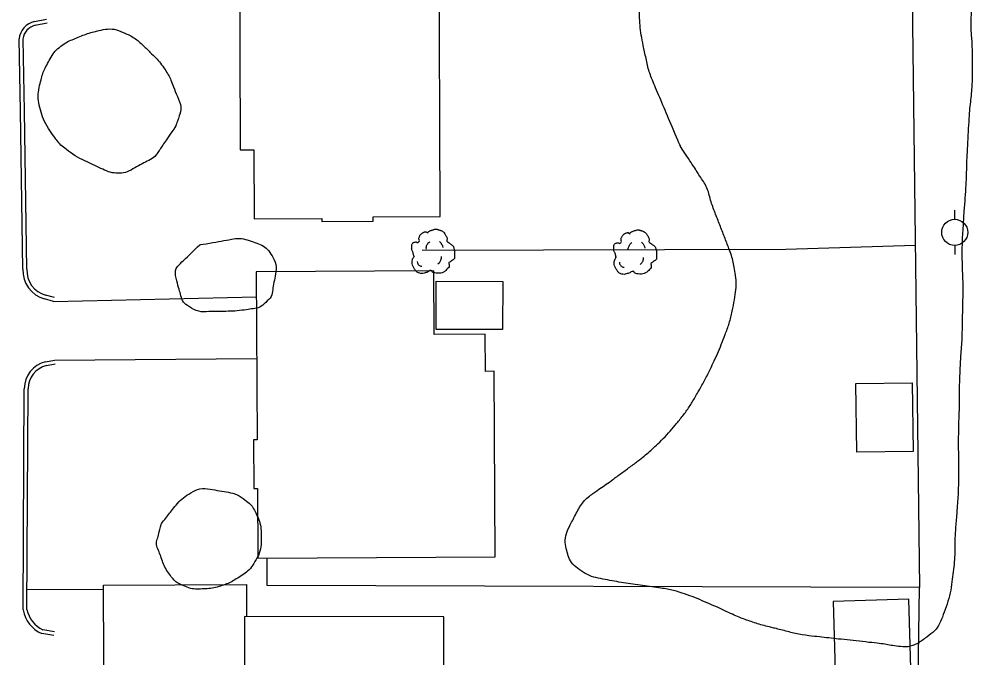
# Model space of a CAD drawing. Extents: x 2145380 to 2156929, y 139568 to 149130.
# Drawn here: x 2150215.7 to 2150362.4, y 146021.6 to 146119.6 of the extents above; entities that cross this region are included whole.
import ezdxf

# ---------------------------------------------------------------- set-up
doc = ezdxf.new("R2010")
doc.units = 0
for name, color, linetype in [('TOPO_Asphalt', 7, 'Continuous'), ('TOPO_Building', 7, 'Continuous'), ('TOPO_Curb Back', 7, 'Continuous'), ('TOPO_Fence', 7, 'Continuous'), ('TOPO_Misc Line', 7, 'Continuous'), ('TOPO_Power Pole', 7, 'Continuous'), ('TOPO_Tree', 7, 'Continuous'), ('TOPO_Tree Line', 7, 'Continuous')]:
    doc.layers.add(name, color=color, linetype=linetype)

# ---------------------------------------------------------------- blocks, each defined once
blk = doc.blocks.new('POWPOL')
at = {"layer": 'TOPO_Power Pole'}
for p, q in [((0, 10.16), (0, 17.34)), ((0, -10.16), (0, -17.34))]:
    blk.add_line(p, q, dxfattribs=at)
blk.add_circle((0, 0), 10.16, dxfattribs=at)
blk = doc.blocks.new('TREE')
at = {"layer": 'TOPO_Tree'}
for points in [[(-14.07, -0.4), (-14.17, 0.5), (-14.37, 1.38), (-14.6, 2.25), (-14.84, 3.17), (-15.47, 3.96), (-15.66, 4.9), (-15.8, 5.59), (-15.71, 6.31), (-15.66, 7.01), (-15.6, 7.91), (-15.72, 8.8), (-15.13, 9.66), (-14.62, 10.42), (-13.76, 10.49), (-13.02, 10.72), (-12.18, 10.98), (-11.06, 10), (-10.37, 10.72), (-9.4, 11.74), (-10.29, 13.28), (-9.84, 14.42), (-9.56, 15.15), (-9.32, 15.89), (-8.78, 16.54), (-8.18, 17.26), (-7.5, 17.68), (-6.67, 18.13), (-6.14, 18.41), (-5.61, 18.61), (-5.08, 18.66), (-4.55, 18.71), (-4.02, 18.54), (-3.49, 18.13)], [(-3.49, 17.6), (-3.07, 18.27), (-2.58, 18.8), (-1.9, 19.19), (-1.05, 19.68), (-0.19, 19.96), (0.74, 20.24), (1.62, 20.51), (2.51, 20.82), (3.39, 20.77), (4.1, 20.73), (4.8, 20.47), (5.51, 20.24), (6.43, 19.95), (7.32, 19.73), (8.15, 19.19), (9.36, 18.4), (10.02, 17.21), (10.8, 16.01), (11.24, 15.33), (11.58, 14.62), (11.86, 13.89), (12.17, 13.08), (11.37, 12.02), (11.86, 11.25), (12, 11.03), (12.18, 10.86), (12.39, 10.72), (12.91, 10.35), (13.45, 10.02), (13.97, 9.66), (14.7, 9.16), (15.41, 8.68), (16.09, 8.07), (16.7, 7.53), (16.93, 6.73), (17.15, 5.95), (17.59, 4.38), (17.71, 2.77), (17.68, 1.19), (17.65, -0.25), (17.83, -2.22), (16.62, -3.04), (15.47, -3.83), (14.31, -4.58), (13.16, -5.35)], [(-4.21, 5.09), (-4.46, 6.09), (-4.3, 7.21), (-3.84, 8.21), (-3.33, 9.34), (-2.71, 10.27), (-1.64, 10.97)], [(5.89, 11.15), (6.5, 10.68), (6.96, 10.17), (7.36, 9.5), (7.93, 8.56), (8.31, 7.6), (8.46, 6.56)], [(13.16, -5.34), (13.25, -5.81), (13.36, -6.28), (13.45, -6.75), (13.76, -8.52), (12.24, -10.03), (10.8, -11.51), (9.98, -12.34), (9.13, -12.77), (8.15, -13.1), (5.97, -13.83), (3.32, -13.56), (1.27, -13.1), (0.49, -12.92), (-0.06, -11.44), (-0.84, -11.51), (-2.04, -11.61), (-3.28, -12.78), (-4.55, -13.1), (-6.06, -13.47), (-7.77, -14.03), (-9.31, -13.62), (-11.36, -13.09), (-12.84, -11.41), (-14.07, -9.39), (-15.32, -7.35), (-15.61, -5.13), (-15.13, -3.04), (-14.87, -1.89), (-13.91, -0.75), (-13.54, 0.13)], [(-11.38, -4.46), (-11.47, -5.41), (-11.03, -6.32), (-10.09, -7.22), (-9.3, -7.97), (-8.49, -8.26), (-7.7, -8.14)], [(4.79, -6.29), (5.71, -5.66), (6.3, -4.92), (6.81, -3.91), (7.36, -2.81), (7.63, -1.7), (7.54, -0.6)]]:
    blk.add_open_spline(points, degree=3, dxfattribs=at)

msp = doc.modelspace()

# ---------------------------------------------------------------- linework, layer by layer
at = {"layer": 'TOPO_Asphalt'}
for p, q in [((2150221, 146076.3), (2150252.17, 146077.01)), ((2150221.17, 146067.29), (2150252.22, 146067.54)), ((2150216.96, 146032.1), (2150228.67, 146032.08))]:
    msp.add_line(p, q, dxfattribs=at)
at = {"layer": 'TOPO_Building'}
for points in [[(2150249.59, 146131.45), (2150249.7, 146099.56), (2150251.79, 146099.57), (2150251.83, 146088.97), (2150262.21, 146089.01), (2150262.21, 146088.58), (2150270.13, 146088.61), (2150270.13, 146089.29), (2150280.42, 146089.32), (2150280.27, 146131.57), (2150269.98, 146131.54), (2150269.98, 146132.11), (2150261.67, 146132.08), (2150261.67, 146131.49)], [(2150252.42, 146036.87), (2150288.83, 146037.06), (2150288.68, 146065.57), (2150287.35, 146065.56), (2150287.32, 146071.28), (2150279.48, 146071.24), (2150279.43, 146080.99), (2150252.15, 146080.85), (2150252.29, 146055.07), (2150251.72, 146055.07), (2150251.76, 146047.55), (2150252.36, 146047.56)], [(2150279.81, 146079.38), (2150290.01, 146079.37), (2150290, 146072), (2150279.81, 146072.01)], [(2150352.91, 146063.8), (2150353.05, 146053.25), (2150344.41, 146053.13), (2150344.27, 146063.68)], [(2150340.76, 146030.23), (2150341.25, 146014.29), (2150352.88, 146014.65), (2150352.39, 146030.58)], [(2150250.36, 146027.93), (2150250.33, 146000.05), (2150252.43, 146000.05), (2150252.41, 145985.66), (2150280.93, 145985.62), (2150280.99, 146027.89)]]:
    msp.add_lwpolyline(points, close=True, dxfattribs=at)
at = {"layer": 'TOPO_Curb Back'}
for points in [[(2150218.1, 146119.28), (2150219.93, 146119.64)], [(2150218.22, 146118.69), (2150220.05, 146119.05)], [(2150216.32, 146081.25), (2150215.95, 146105.5), (2150215.73, 146116.59)], [(2150216.92, 146081.24), (2150216.55, 146105.51), (2150216.33, 146116.56)], [(2150221.16, 146076.88), (2150219.81, 146077.25)], [(2150221, 146076.3), (2150219.65, 146076.67)], [(2150219.79, 146067.03), (2150221.17, 146067.3)], [(2150219.92, 146066.45), (2150221.28, 146066.71)], [(2150216.34, 146028.95), (2150216.52, 146062.9)], [(2150216.94, 146029.01), (2150217.12, 146062.9)], [(2150221.15, 146025.59), (2150219.38, 146025.88)], [(2150221.05, 146024.99), (2150219.2, 146025.3)]]:
    msp.add_lwpolyline(points, dxfattribs=at)
for centre, radius, start, end in [((2150218.79, 146116.28), 3.08, 103, 174.2585), ((2150218.79, 146116.28), 2.48, 103.2283, 173.461), ((2150220.81, 146081.02), 4.49, 176.9631, 255.0135), ((2150220.81, 146081.02), 3.89, 176.6717, 255.0528), ((2150220.81, 146062.87), 4.29, 103.7747, 179.5805), ((2150220.81, 146062.87), 3.69, 104.01, 179.5723), ((2150221.23, 146029.84), 4.97, 190.318, 245.9301), ((2150221.23, 146029.84), 4.37, 191.0269, 244.9571)]:
    msp.add_arc(centre, radius, start, end, dxfattribs=at)
at = {"layer": 'TOPO_Fence'}
for p, q in [((2150352.74, 146137.22), (2150354.05, 146032.39)), ((2150277.62, 146084.14), (2150333.51, 146084.3)), ((2150333.51, 146084.3), (2150353.39, 146084.92))]:
    msp.add_line(p, q, dxfattribs=at)
msp.add_lwpolyline([(2150254.88, 145725), (2150254.91, 145722.16), (2150355.04, 145722.73), (2150354.49, 145776.25), (2150354.29, 145824.85), (2150354.4, 145879.06), (2150354.5, 145932.13), (2150353.27, 145980.05), (2150354.05, 146032.39), (2150253.84, 146032.68), (2150253.82, 146036.88)], dxfattribs=at)
at = {"layer": 'TOPO_Misc Line'}
msp.add_lwpolyline([(2150250.34, 146010.19), (2150228.81, 146010.06), (2150228.67, 146032.71), (2150250.64, 146032.84), (2150250.67, 146027.93), (2150250.67, 146027.93)], dxfattribs=at)
at = {"layer": 'TOPO_Tree Line'}
for points in [[(2150317.33, 146100.09), (2150318.36, 146098.52), (2150319.39, 146096.94), (2150320.41, 146095.37), (2150321.54, 146093.65), (2150321.97, 146091.57), (2150322.73, 146089.66), (2150323.45, 146087.81), (2150324.17, 146085.97), (2150324.87, 146084.12), (2150325.25, 146083.12), (2150325.49, 146082.07), (2150325.67, 146081.02), (2150325.92, 146079.58), (2150325.87, 146078.08), (2150325.61, 146076.63), (2150325.29, 146074.77), (2150324.84, 146072.94), (2150324.16, 146071.16), (2150323.6, 146069.68), (2150323.01, 146068.25), (2150322.33, 146066.84), (2150321.51, 146065.1), (2150320.64, 146063.42), (2150319.67, 146061.76), (2150318.81, 146060.29), (2150317.83, 146058.91), (2150316.75, 146057.59), (2150315.75, 146056.38), (2150314.7, 146055.24), (2150313.56, 146054.17), (2150312.77, 146053.43), (2150311.97, 146052.71), (2150311.12, 146052.06), (2150309.71, 146050.98), (2150308.28, 146049.95), (2150306.86, 146048.9), (2150305.92, 146048.21), (2150304.94, 146047.59), (2150303.99, 146046.89), (2150302.31, 146045.65), (2150301.3, 146043.77), (2150300.33, 146041.87), (2150299.72, 146040.69), (2150299.54, 146039.27), (2150299.85, 146038.05), (2150300.13, 146036.97), (2150300.7, 146035.91), (2150301.73, 146035.19), (2150303.02, 146034.28), (2150304.32, 146033.86), (2150305.74, 146033.6), (2150307.16, 146033.34), (2150308.59, 146033.08), (2150310.02, 146032.87), (2150311.47, 146032.66), (2150312.93, 146032.5), (2150314.38, 146032.28), (2150315.32, 146032.13), (2150316.25, 146031.94), (2150317.16, 146031.65), (2150318.74, 146031.14), (2150320.27, 146030.52), (2150321.8, 146029.86), (2150323.09, 146029.3), (2150324.35, 146028.67), (2150325.64, 146028.12), (2150326.56, 146027.73), (2150327.48, 146027.37), (2150328.42, 146027.06), (2150329.42, 146026.72), (2150330.44, 146026.45), (2150331.47, 146026.2), (2150333.49, 146025.7), (2150335.51, 146025.14), (2150337.57, 146024.91), (2150339.03, 146024.75), (2150340.49, 146024.59), (2150341.94, 146024.43), (2150343.85, 146024.22), (2150345.76, 146024.01), (2150347.67, 146023.8), (2150348.69, 146023.69), (2150349.7, 146023.47), (2150350.71, 146023.35), (2150352.25, 146023.17), (2150353.74, 146023.72), (2150355.17, 146024.77), (2150356.45, 146025.71), (2150357.16, 146026.81), (2150357.66, 146028.15), (2150358.29, 146029.84), (2150358.8, 146031.52), (2150359.02, 146033.28), (2150359.21, 146034.79), (2150359.39, 146036.3), (2150359.46, 146037.81), (2150359.5, 146038.91), (2150359.46, 146040.02), (2150359.54, 146041.11), (2150359.62, 146042.26), (2150359.73, 146043.41), (2150359.81, 146044.56), (2150359.87, 146045.45), (2150359.95, 146046.35), (2150359.98, 146047.25), (2150360.02, 146048.26), (2150360.01, 146049.27), (2150360.01, 146050.28), (2150360.02, 146052.19), (2150359.98, 146054.1), (2150360, 146056.01), (2150360.02, 146057.3), (2150360.08, 146058.6), (2150360.11, 146059.9), (2150360.15, 146061.5), (2150360.13, 146063.1), (2150360.19, 146064.7), (2150360.23, 146065.67), (2150360.28, 146066.63), (2150360.33, 146067.6), (2150360.4, 146068.95), (2150360.53, 146070.29), (2150360.56, 146071.63), (2150360.58, 146072.67), (2150360.6, 146073.71), (2150360.62, 146074.74), (2150360.65, 146075.8), (2150360.67, 146076.86), (2150360.69, 146077.92), (2150360.71, 146078.91), (2150360.63, 146079.9), (2150360.61, 146080.89), (2150360.58, 146081.92), (2150360.55, 146082.96), (2150360.56, 146083.99), (2150360.56, 146085.26), (2150360.63, 146086.54), (2150360.71, 146087.81), (2150360.83, 146089.97), (2150361.04, 146092.13), (2150361.15, 146094.3), (2150361.22, 146095.75), (2150361.24, 146097.21), (2150361.31, 146098.66), (2150361.41, 146100.75), (2150361.53, 146102.84), (2150361.66, 146104.93), (2150361.75, 146106.26), (2150361.95, 146107.57), (2150362.04, 146108.9), (2150362.11, 146110), (2150362.14, 146111.11), (2150362.14, 146112.22), (2150362.15, 146113.35), (2150362.12, 146114.48), (2150362.09, 146115.6), (2150362.06, 146116.57), (2150361.93, 146117.53), (2150361.93, 146118.5), (2150361.93, 146119.91), (2150362.02, 146121.33), (2150362.09, 146122.74), (2150362.14, 146123.73), (2150362.21, 146124.72), (2150362.27, 146125.71), (2150362.36, 146127.28), (2150362.41, 146128.85), (2150362.1, 146130.42), (2150361.9, 146131.48), (2150361.17, 146132.38), (2150360.37, 146133.08), (2150359.43, 146133.9), (2150358.49, 146134.71), (2150357.53, 146135.51), (2150356.81, 146136.11), (2150356.1, 146136.71), (2150355.38, 146137.31), (2150354.59, 146137.97), (2150353.8, 146138.61), (2150353.01, 146139.26), (2150351.89, 146140.17), (2150350.7, 146141.01), (2150349.43, 146141.71), (2150348.68, 146142.12), (2150347.9, 146142.49), (2150347.15, 146142.9), (2150346.29, 146143.35), (2150345.44, 146143.83), (2150344.58, 146144.29), (2150343.32, 146144.96), (2150342.06, 146145.59), (2150340.73, 146146.14), (2150339.86, 146146.5), (2150338.95, 146146.66), (2150338.03, 146146.85), (2150337.2, 146147.02), (2150336.38, 146147.13), (2150335.55, 146147.19), (2150334.54, 146147.27), (2150333.52, 146147.15), (2150332.51, 146146.77), (2150330.99, 146146.18), (2150329.76, 146145.38), (2150328.58, 146144.37), (2150327.61, 146143.53), (2150326.67, 146142.71), (2150325.82, 146141.76), (2150324.97, 146140.81), (2150324.17, 146139.83), (2150323.31, 146138.89), (2150322.72, 146138.23), (2150322.13, 146137.57), (2150321.51, 146136.94), (2150320.73, 146136.15), (2150319.94, 146135.36), (2150319.15, 146134.57), (2150318.38, 146133.8), (2150317.62, 146133.02), (2150316.85, 146132.25), (2150315.86, 146131.24), (2150314.74, 146130.39), (2150313.72, 146129.4), (2150312.82, 146128.53), (2150312.04, 146127.52), (2150311.63, 146126.31), (2150311.29, 146125.27), (2150311.2, 146124.23), (2150311.12, 146123.16), (2150311.05, 146122.17), (2150310.98, 146121.18), (2150311.02, 146120.2), (2150311.08, 146118.68), (2150311.28, 146117.17), (2150311.59, 146115.67), (2150312.03, 146113.6), (2150312.46, 146111.54), (2150313.28, 146109.61), (2150314.63, 146106.43), (2150315.98, 146103.26), (2150317.33, 146100.09), (2150317.33, 146100.09)], [(2150239.79, 146103.23), (2150239.95, 146103.69), (2150240.11, 146104.15), (2150240.26, 146104.61), (2150240.78, 146106.12), (2150240.01, 146107.78), (2150239.42, 146109.32), (2150239.06, 146110.26), (2150238.68, 146111.1), (2150238.12, 146111.92), (2150237.47, 146112.88), (2150236.74, 146113.68), (2150235.91, 146114.5), (2150234.62, 146115.79), (2150233.32, 146116.9), (2150231.63, 146117.63), (2150230.38, 146118.17), (2150228.96, 146118.12), (2150227.7, 146117.81), (2150226.73, 146117.57), (2150225.77, 146117.25), (2150224.82, 146116.86), (2150223.88, 146116.47), (2150222.99, 146116.11), (2150222.17, 146115.48), (2150221.22, 146114.77), (2150220.65, 146113.82), (2150220.09, 146112.79), (2150219.61, 146111.91), (2150219.28, 146111.03), (2150219.04, 146110.09), (2150218.71, 146108.8), (2150218.6, 146107.41), (2150218.91, 146106.12), (2150219.27, 146104.59), (2150219.99, 146103.2), (2150220.94, 146101.85), (2150221.53, 146101.01), (2150222.11, 146100.29), (2150222.92, 146099.68), (2150224.33, 146098.61), (2150225.79, 146097.9), (2150227.42, 146097.13), (2150228.57, 146096.59), (2150229.74, 146096.03), (2150230.89, 146096), (2150232.06, 146095.97), (2150233.21, 146096.64), (2150234.36, 146097.27), (2150235.41, 146097.85), (2150236.47, 146098.3), (2150237.1, 146099.23), (2150237.99, 146100.56), (2150238.89, 146101.9), (2150239.79, 146103.23)], [(2150243.49, 146084.99), (2150242.49, 146084.03), (2150241.49, 146083.07), (2150240.49, 146082.11), (2150239.53, 146081.19), (2150239.95, 146079.39), (2150240.31, 146078.11), (2150240.59, 146077.16), (2150240.84, 146076.13), (2150241.81, 146075.53), (2150243.32, 146074.59), (2150244.86, 146074.78), (2150246.41, 146074.77), (2150247.82, 146074.77), (2150249.24, 146074.83), (2150250.66, 146075.03), (2150251.71, 146075.18), (2150252.7, 146075.28), (2150253.61, 146076.14), (2150254.57, 146077.02), (2150254.67, 146078.12), (2150254.87, 146079.18), (2150255.12, 146080.52), (2150255.34, 146082.01), (2150254.56, 146083.32), (2150253.93, 146084.36), (2150253.05, 146084.95), (2150251.96, 146085.34), (2150250.78, 146085.76), (2150249.59, 146086.05), (2150248.41, 146085.84), (2150246.77, 146085.56), (2150245.13, 146085.28), (2150243.49, 146084.99), (2150243.49, 146084.99)], [(2150237.6, 146042.19), (2150237.39, 146041.4), (2150237.18, 146040.61), (2150236.96, 146039.82), (2150236.73, 146038.96), (2150237.17, 146038.07), (2150237.47, 146037.2), (2150237.82, 146036.18), (2150238.21, 146035.28), (2150238.85, 146034.38), (2150239.36, 146033.65), (2150239.94, 146033.13), (2150240.77, 146032.74), (2150241.79, 146032.26), (2150242.8, 146032.11), (2150243.83, 146032.15), (2150244.85, 146032.19), (2150245.88, 146032.34), (2150246.9, 146032.68), (2150247.86, 146033), (2150248.67, 146033.41), (2150249.51, 146033.96), (2150250.49, 146034.59), (2150251.27, 146035.22), (2150251.93, 146036.31), (2150252.72, 146037.63), (2150252.93, 146038.96), (2150252.92, 146040.29), (2150252.91, 146041.4), (2150252.69, 146042.51), (2150252.18, 146043.61), (2150251.76, 146044.5), (2150251.31, 146045.19), (2150250.48, 146045.78), (2150249.22, 146046.7), (2150247.89, 146047), (2150246.53, 146047.23), (2150245.09, 146047.47), (2150243.45, 146047.69), (2150242.09, 146046.89), (2150240.91, 146046.19), (2150240.03, 146045.3), (2150239.24, 146044.29), (2150238.69, 146043.59), (2150238.15, 146042.89), (2150237.6, 146042.19), (2150237.6, 146042.19)]]:
    msp.add_open_spline(points, degree=3, dxfattribs=at)

# ---------------------------------------------------------------- block references
at = {"layer": 'TOPO_Power Pole', "xscale": 0.19685000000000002, "yscale": 0.19685000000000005}
msp.add_blockref('POWPOL', (2150359.44, 146086.9), dxfattribs=at)
at = {"layer": 'TOPO_Tree', "xscale": 0.19685000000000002, "yscale": 0.19685000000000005}
for p in [(2150279.13, 146083.3), (2150310.17, 146083.18)]:
    msp.add_blockref('TREE', p, dxfattribs=at)

doc.saveas('drawing.dxf')
